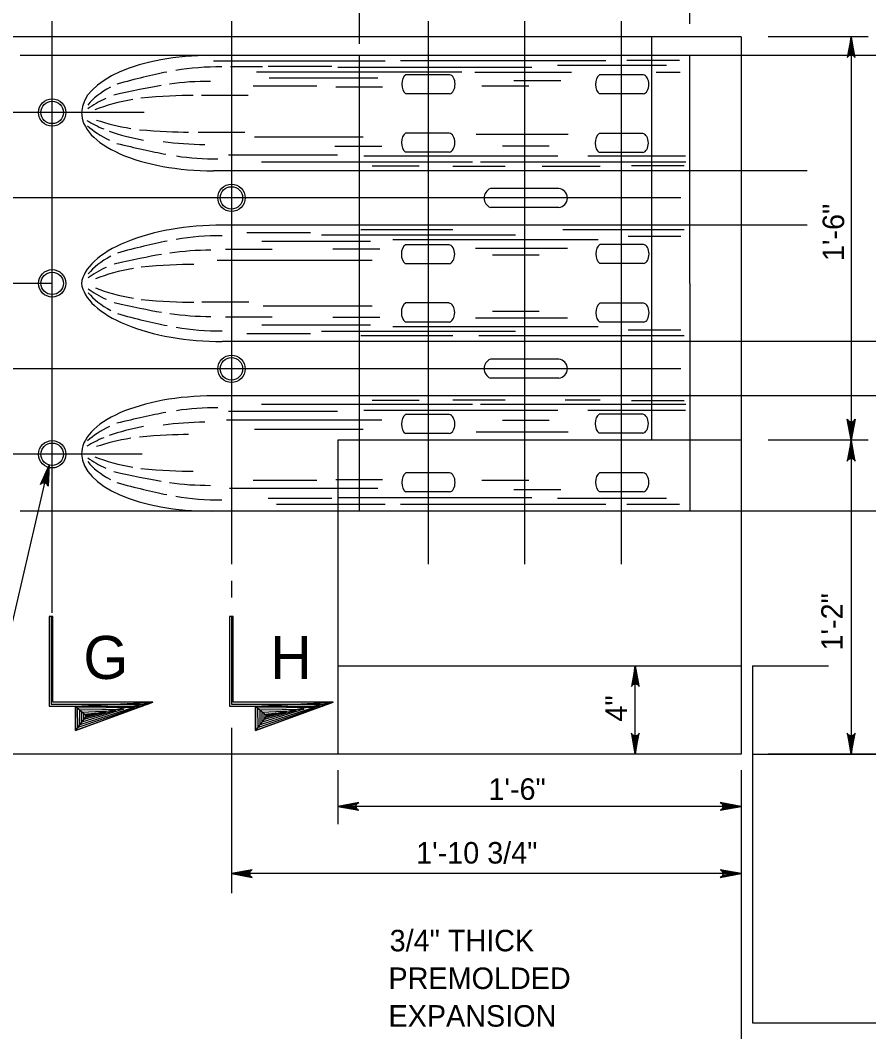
# Model space of a CAD drawing. Extents: x 632007860 to 635435983, y 295418622 to 297794622.
# Drawn here: x 633137894 to 633258125, y 295544732 to 295687995 of the extents above; entities that cross this region are included whole.
import ezdxf

# ---------------------------------------------------------------- set-up
doc = ezdxf.new("R2010")
doc.units = 0
for name, color, linetype in [('8', 7, 'Continuous'), ('S-ABUT', 7, 'Continuous'), ('S-DETL-DIMS', 7, 'Continuous'), ('S-DETL-T120', 7, 'Continuous'), ('S-DETL-T240', 7, 'Continuous'), ('S-STEL', 7, 'Continuous')]:
    doc.layers.add(name, color=color, linetype=linetype)

msp = doc.modelspace()

# ---------------------------------------------------------------- linework, layer by layer
at = {"layer": '8'}
for p, q in [((633142416, 295604076), (633142416, 295687839)), ((633167829, 295687839), (633167829, 295610978)), ((633195673, 295687839), (633195673, 295610978)), ((633209388, 295610978), (633209388, 295687839)), ((633223108, 295610978), (633223108, 295687839)), ((633155462, 295674939), (633115671, 295674939)), ((633231477, 295662835), (633115996, 295662835)), ((633142416, 295650730), (633097130, 295650730)), ((633231477, 295638627), (633115762, 295638627)), ((633155174, 295626522), (633115762, 295626522))]:
    msp.add_line(p, q, dxfattribs=at)
at = {"layer": 'S-ABUT'}
for p, q in [((633240047, 295685657), (633087647, 295685657)), ((633240047, 295685657), (633240047, 295584055)), ((633240047, 295679305), (633240047, 295584055)), ((633182897, 295618453), (633182897, 295584055)), ((633182897, 295596569), (633240047, 295596569)), ((633241642, 295596569), (633241642, 295584055)), ((633241642, 295596569), (633252401, 295596569)), ((633240047, 295584055), (633081100, 295584055)), ((633241642, 295584055), (633342829, 295584055)), ((633241642, 295584055), (633241642, 295545997)), ((633241642, 295545997), (633342791, 295545997))]:
    msp.add_line(p, q, dxfattribs=at)
at = {"layer": 'S-DETL-DIMS'}
for p, q in [((633185987, 295684655), (633185987, 295704885)), ((633232790, 295687502), (633232790, 295695386)), ((633258017, 295685657), (633243854, 295685657)), ((633255629, 295685657), (633255629, 295584055)), ((633258017, 295628518), (633243854, 295628518)), ((633141873, 295624681), (633129635, 295572236)), ((633167829, 295608575), (633167829, 295606230)), ((633225048, 295584055), (633225048, 295596569)), ((633167829, 295587799), (633167829, 295564357)), ((633276326, 295584055), (633243854, 295584055)), ((633182897, 295581795), (633182897, 295574120)), ((633240047, 295581795), (633240047, 295537638)), ((633240047, 295576655), (633182897, 295576655)), ((633240047, 295567130), (633167817, 295567130))]:
    msp.add_line(p, q, dxfattribs=at)
for points in [[(633255629, 295685657), (633255074, 295682697), (633255153, 295682811), (633255232, 295682925), (633255332, 295682984), (633255431, 295683043), (633255530, 295683060), (633255629, 295683077), (633255729, 295683060), (633255828, 295683043), (633255927, 295682984), (633256026, 295682925), (633256105, 295682811), (633256184, 295682697), (633255629, 295685657), (633256105, 295682811), (633256026, 295682925), (633255629, 295685657), (633255927, 295682984), (633255828, 295683043), (633255629, 295685657), (633255729, 295683060), (633255629, 295683077), (633255629, 295685657), (633255530, 295683060), (633255431, 295683043), (633255629, 295685657), (633255332, 295682984), (633255232, 295682925), (633255629, 295685657), (633255153, 295682811)], [(633255629, 295628518), (633255074, 295631477), (633255153, 295631363), (633255232, 295631249), (633255332, 295631190), (633255431, 295631132), (633255530, 295631115), (633255629, 295631098), (633255729, 295631115), (633255828, 295631132), (633255927, 295631190), (633256026, 295631249), (633256105, 295631363), (633256184, 295631477), (633255629, 295628518), (633256105, 295631363), (633256026, 295631249), (633255629, 295628518), (633255927, 295631190), (633255828, 295631132), (633255629, 295628518), (633255729, 295631115), (633255629, 295631098), (633255629, 295628518), (633255530, 295631115), (633255431, 295631132), (633255629, 295628518), (633255332, 295631190), (633255232, 295631249), (633255629, 295628518), (633255153, 295631363)], [(633255629, 295628518), (633255074, 295625559), (633255153, 295625673), (633255232, 295625787), (633255332, 295625845), (633255431, 295625904), (633255530, 295625921), (633255629, 295625938), (633255729, 295625921), (633255828, 295625904), (633255927, 295625845), (633256026, 295625787), (633256105, 295625673), (633256184, 295625559), (633255629, 295628518), (633256105, 295625673), (633256026, 295625787), (633255629, 295628518), (633255927, 295625845), (633255828, 295625904), (633255629, 295628518), (633255729, 295625921), (633255629, 295625938), (633255629, 295628518), (633255530, 295625921), (633255431, 295625904), (633255629, 295628518), (633255332, 295625845), (633255232, 295625787), (633255629, 295628518), (633255153, 295625673)], [(633141975, 295624997), (633141836, 295621989), (633141785, 295622118), (633141734, 295622248), (633141651, 295622328), (633141568, 295622408), (633141476, 295622447), (633141383, 295622486), (633141283, 295622492), (633141182, 295622499), (633141072, 295622464), (633140962, 295622430), (633140859, 295622337), (633140756, 295622244), (633141975, 295624997), (633140859, 295622337), (633140962, 295622430), (633141975, 295624997), (633141072, 295622464), (633141182, 295622499), (633141975, 295624997), (633141283, 295622492), (633141383, 295622486), (633141975, 295624997), (633141476, 295622447), (633141568, 295622408), (633141975, 295624997), (633141651, 295622328), (633141734, 295622248), (633141975, 295624997), (633141785, 295622118)], [(633142267, 295603562), (633142267, 295591126), (633155958, 295591126), (633156685, 295591391), (633142531, 295591391), (633142531, 295603562), (633142002, 295603562), (633142002, 295590862), (633155231, 295590862), (633145706, 295587395), (633145706, 295590862), (633156685, 295591391), (633146047, 295587820), (633146024, 295590607), (633154156, 295590699), (633146334, 295588187), (633146334, 295590309), (633152527, 295590401), (633146632, 295588566), (633146644, 295589988), (633151449, 295590229), (633146919, 295588967), (633146930, 295589724), (633150027, 295589977), (633147171, 295589231), (633147205, 295589552), (633148891, 295589747), (633147177, 295589390), (633145706, 295587395), (633145706, 295590862), (633147205, 295589552), (633156685, 295591391)], [(633167809, 295603562), (633167809, 295591126), (633181500, 295591126), (633182227, 295591391), (633168074, 295591391), (633168074, 295603562), (633167544, 295603562), (633167544, 295590862), (633180774, 295590862), (633171249, 295587395), (633171249, 295590862), (633182227, 295591391), (633171589, 295587820), (633171566, 295590607), (633179698, 295590699), (633171876, 295588187), (633171876, 295590309), (633178069, 295590401), (633172174, 295588566), (633172186, 295589988), (633176991, 295590229), (633172461, 295588967), (633172472, 295589724), (633175569, 295589977), (633172713, 295589231), (633172748, 295589552), (633174434, 295589747), (633172720, 295589390), (633171249, 295587395), (633171249, 295590862), (633172748, 295589552), (633182227, 295591391)], [(633225048, 295596569), (633224494, 295593610), (633224573, 295593724), (633224652, 295593838), (633224751, 295593897), (633224850, 295593955), (633224949, 295593972), (633225048, 295593989), (633225148, 295593972), (633225247, 295593955), (633225346, 295593897), (633225445, 295593838), (633225524, 295593724), (633225603, 295593610), (633225048, 295596569), (633225524, 295593724), (633225445, 295593838), (633225048, 295596569), (633225346, 295593897), (633225247, 295593955), (633225048, 295596569), (633225148, 295593972), (633225048, 295593989), (633225048, 295596569), (633224949, 295593972), (633224850, 295593955), (633225048, 295596569), (633224751, 295593897), (633224652, 295593838), (633225048, 295596569), (633224573, 295593724)], [(633225048, 295584055), (633225603, 295587014), (633225524, 295586900), (633225445, 295586786), (633225346, 295586728), (633225247, 295586669), (633225148, 295586652), (633225048, 295586635), (633224949, 295586652), (633224850, 295586669), (633224751, 295586728), (633224652, 295586786), (633224573, 295586900), (633224494, 295587014), (633225048, 295584055), (633224573, 295586900), (633224652, 295586786), (633225048, 295584055), (633224751, 295586728), (633224850, 295586669), (633225048, 295584055), (633224949, 295586652), (633225048, 295586635), (633225048, 295584055), (633225148, 295586652), (633225247, 295586669), (633225048, 295584055), (633225346, 295586728), (633225445, 295586786), (633225048, 295584055), (633225524, 295586900)], [(633255629, 295584055), (633256184, 295587014), (633256105, 295586900), (633256026, 295586786), (633255927, 295586728), (633255828, 295586669), (633255729, 295586652), (633255629, 295586635), (633255530, 295586652), (633255431, 295586669), (633255332, 295586728), (633255232, 295586786), (633255153, 295586900), (633255074, 295587014), (633255629, 295584055), (633255153, 295586900), (633255232, 295586786), (633255629, 295584055), (633255332, 295586728), (633255431, 295586669), (633255629, 295584055), (633255530, 295586652), (633255629, 295586635), (633255629, 295584055), (633255729, 295586652), (633255828, 295586669), (633255629, 295584055), (633255927, 295586728), (633256026, 295586786), (633255629, 295584055), (633256105, 295586900)], [(633182897, 295576655), (633185857, 295576100), (633185743, 295576179), (633185629, 295576258), (633185570, 295576357), (633185511, 295576456), (633185494, 295576555), (633185477, 295576655), (633185494, 295576754), (633185511, 295576853), (633185570, 295576952), (633185629, 295577052), (633185743, 295577131), (633185857, 295577210), (633182897, 295576655), (633185743, 295577131), (633185629, 295577052), (633182897, 295576655), (633185570, 295576952), (633185511, 295576853), (633182897, 295576655), (633185494, 295576754), (633185477, 295576655), (633182897, 295576655), (633185494, 295576555), (633185511, 295576456), (633182897, 295576655), (633185570, 295576357), (633185629, 295576258), (633182897, 295576655), (633185743, 295576179)], [(633240047, 295576655), (633237088, 295577210), (633237202, 295577131), (633237316, 295577052), (633237375, 295576952), (633237434, 295576853), (633237451, 295576754), (633237468, 295576655), (633237451, 295576555), (633237434, 295576456), (633237375, 295576357), (633237316, 295576258), (633237202, 295576179), (633237088, 295576100), (633240047, 295576655), (633237202, 295576179), (633237316, 295576258), (633240047, 295576655), (633237375, 295576357), (633237434, 295576456), (633240047, 295576655), (633237451, 295576555), (633237468, 295576655), (633240047, 295576655), (633237451, 295576754), (633237434, 295576853), (633240047, 295576655), (633237375, 295576952), (633237316, 295577052), (633240047, 295576655), (633237202, 295577131)], [(633167817, 295567130), (633170777, 295566575), (633170663, 295566654), (633170549, 295566733), (633170490, 295566832), (633170431, 295566931), (633170414, 295567030), (633170397, 295567130), (633170414, 295567229), (633170431, 295567328), (633170490, 295567427), (633170549, 295567527), (633170663, 295567606), (633170777, 295567685), (633167817, 295567130), (633170663, 295567606), (633170549, 295567527), (633167817, 295567130), (633170490, 295567427), (633170431, 295567328), (633167817, 295567130), (633170414, 295567229), (633170397, 295567130), (633167817, 295567130), (633170414, 295567030), (633170431, 295566931), (633167817, 295567130), (633170490, 295566832), (633170549, 295566733), (633167817, 295567130), (633170663, 295566654)], [(633240047, 295567130), (633237088, 295567685), (633237202, 295567606), (633237316, 295567527), (633237375, 295567427), (633237434, 295567328), (633237451, 295567229), (633237468, 295567130), (633237451, 295567030), (633237434, 295566931), (633237375, 295566832), (633237316, 295566733), (633237202, 295566654), (633237088, 295566575), (633240047, 295567130), (633237202, 295566654), (633237316, 295566733), (633240047, 295567130), (633237375, 295566832), (633237434, 295566931), (633240047, 295567130), (633237451, 295567030), (633237468, 295567130), (633240047, 295567130), (633237451, 295567229), (633237434, 295567328), (633240047, 295567130), (633237375, 295567427), (633237316, 295567527), (633240047, 295567130), (633237202, 295567606)]]:
    msp.add_lwpolyline(points, dxfattribs=at)
for points in [[(633142531, 295603562), (633142002, 295603562), (633142002, 295590862), (633145706, 295590862), (633145706, 295587395), (633156685, 295591391), (633142531, 295591391)], [(633168074, 295603562), (633167544, 295603562), (633167544, 295590862), (633171249, 295590862), (633171249, 295587395), (633182227, 295591391), (633168074, 295591391)]]:
    msp.add_lwpolyline(points, close=True, dxfattribs=at)
at = {"layer": 'S-STEL'}
for p, q in [((633227349, 295685657), (633227349, 295628506)), ((633342829, 295683008), (633137895, 295683008)), ((633185987, 295618453), (633185987, 295683008)), ((633232790, 295650731), (633232790, 295683009)), ((633189625, 295682218), (633165303, 295682218)), ((633172229, 295681393), (633167698, 295681393)), ((633182052, 295681436), (633173010, 295681436)), ((633210400, 295681310), (633182919, 295681310)), ((633220878, 295682239), (633191782, 295682239)), ((633229452, 295681560), (633214010, 295681560)), ((633231289, 295682312), (633223860, 295682312)), ((633200457, 295680653), (633171365, 295680653)), ((633188585, 295679810), (633173147, 295679810)), ((633198723, 295680282), (633192526, 295680282)), ((633216005, 295680599), (633202326, 295680599)), ((633226168, 295680250), (633219970, 295680250)), ((633231422, 295680599), (633228011, 295680599)), ((633179918, 295678646), (633170877, 295678646)), ((633189219, 295678537), (633182594, 295678537)), ((633209939, 295678646), (633203314, 295678646)), ((633214479, 295679412), (633207855, 295679412)), ((633170208, 295677342), (633163585, 295677342)), ((633198723, 295677590), (633192526, 295677590)), ((633226168, 295677558), (633219970, 295677558)), ((633169714, 295672080), (633163090, 295672080)), ((633186506, 295671440), (633171068, 295671440)), ((633198683, 295672014), (633192485, 295672014)), ((633215543, 295671821), (633202520, 295671821)), ((633226107, 295671949), (633219909, 295671949)), ((633189109, 295670111), (633182485, 295670111)), ((633212838, 295670166), (633206215, 295670166)), ((633182841, 295668868), (633167403, 295668868)), ((633214065, 295668727), (633186584, 295668727)), ((633198683, 295669321), (633192485, 295669321)), ((633232134, 295668759), (633218305, 295668759)), ((633226107, 295669257), (633219909, 295669257)), ((633201974, 295667907), (633172077, 295667907)), ((633194408, 295667307), (633187783, 295667307)), ((633206623, 295667265), (633199194, 295667265)), ((633232187, 295667907), (633203092, 295667907)), ((633220071, 295667272), (633211831, 295667272)), ((633231949, 295667361), (633224519, 295667361)), ((633249376, 295666672), (633165259, 295666672)), ((633214188, 295664158), (633204505, 295664158)), ((633214188, 295661466), (633204505, 295661466)), ((633209754, 295658976), (633166530, 295658976)), ((633199199, 295658309), (633186178, 295658309)), ((633249376, 295658976), (633209754, 295658976)), ((633231968, 295658332), (633214773, 295658332)), ((633179028, 295657863), (633169988, 295657863)), ((633208046, 295657566), (633180566, 295657566)), ((633219783, 295656909), (633190688, 295656909)), ((633231477, 295657344), (633224047, 295657344)), ((633173615, 295655509), (633166991, 295655509)), ((633187546, 295656667), (633172108, 295656667)), ((633188836, 295655559), (633182211, 295655559)), ((633198662, 295656207), (633192465, 295656207)), ((633215432, 295655683), (633202411, 295655683)), ((633226208, 295656239), (633220011, 295656239)), ((633187765, 295653987), (633165808, 295653987)), ((633211415, 295654737), (633204792, 295654737)), ((633198662, 295653515), (633192465, 295653515)), ((633226208, 295653547), (633220011, 295653547)), ((633232790, 295650731), (633232790, 295618453)), ((633170270, 295648049), (633163647, 295648049)), ((633187765, 295647475), (633172327, 295647475)), ((633198662, 295647947), (633192465, 295647947)), ((633211415, 295646724), (633204792, 295646724)), ((633226208, 295647914), (633220011, 295647914)), ((633173615, 295645952), (633166991, 295645952)), ((633188836, 295645902), (633182211, 295645902)), ((633198662, 295645254), (633192465, 295645254)), ((633215432, 295645779), (633202411, 295645779)), ((633226208, 295645222), (633220011, 295645222)), ((633187546, 295644794), (633172108, 295644794)), ((633208046, 295643896), (633180566, 295643896)), ((633219783, 295644552), (633190688, 295644552)), ((633231477, 295644118), (633224047, 295644118)), ((633260741, 295642485), (633166530, 295642485)), ((633179028, 295643599), (633169988, 295643599)), ((633199199, 295643300), (633186178, 295643300)), ((633231968, 295643300), (633202872, 295643300)), ((633214188, 295639996), (633204505, 295639996)), ((633214188, 295637303), (633204505, 295637303)), ((633210221, 295634790), (633165218, 295634790)), ((633194408, 295634155), (633187783, 295634155)), ((633206623, 295634196), (633199194, 295634196)), ((633260741, 295634790), (633210221, 295634790)), ((633220071, 295634190), (633215123, 295634190)), ((633231949, 295634101), (633224519, 295634101)), ((633182841, 295632593), (633167403, 295632593)), ((633201974, 295633555), (633172077, 295633555)), ((633214065, 295632735), (633186584, 295632735)), ((633232187, 295633555), (633203092, 295633555)), ((633232134, 295632702), (633218305, 295632702)), ((633189109, 295631351), (633167107, 295631351)), ((633198683, 295632140), (633192485, 295632140)), ((633212838, 295631295), (633206215, 295631295)), ((633226107, 295632205), (633219909, 295632205)), ((633186506, 295630022), (633171068, 295630022)), ((633215543, 295629640), (633202520, 295629640)), ((633226107, 295629512), (633219909, 295629512)), ((633182897, 295628518), (633182897, 295618453)), ((633240047, 295628506), (633182897, 295628506)), ((633198683, 295629448), (633192485, 295629448)), ((633198723, 295623872), (633192526, 295623872)), ((633226168, 295623904), (633219970, 295623904)), ((633179918, 295622816), (633170877, 295622816)), ((633189219, 295622925), (633182594, 295622925)), ((633209939, 295622816), (633203314, 295622816)), ((633188585, 295621651), (633167540, 295621651)), ((633198723, 295621179), (633192526, 295621179)), ((633214479, 295621496), (633207855, 295621496)), ((633226168, 295621211), (633219970, 295621211)), ((633182052, 295620269), (633173010, 295620269)), ((633210400, 295620341), (633182919, 295620341)), ((633229452, 295620269), (633214010, 295620269)), ((633342829, 295618453), (633137895, 295618453)), ((633189625, 295619402), (633174187, 295619402)), ((633220878, 295619402), (633191782, 295619402)), ((633231289, 295619402), (633223860, 295619402))]:
    msp.add_line(p, q, dxfattribs=at)
for centre, radius in [((633142416, 295674939), 1937), ((633142416, 295674939), 1587), ((633142416, 295674939), 1587), ((633167829, 295662835), 1937), ((633167817, 295662835), 1587), ((633167817, 295662835), 1587), ((633142416, 295650731), 1937), ((633142416, 295650730), 1587), ((633142416, 295650730), 1587), ((633167829, 295638627), 1937), ((633167817, 295638626), 1587), ((633167817, 295638626), 1587), ((633142416, 295626522), 1937), ((633142416, 295626521), 1587), ((633142416, 295626521), 1587)]:
    msp.add_circle(centre, radius, dxfattribs=at)
for centre, radius, start, end in [((633205089, 295662812), 1467, 113.43756, 246.56244), ((633214071, 295662812), 1351, 275.01245, 84.98755), ((633205089, 295638650), 1467, 113.43756, 246.56244), ((633214070, 295638650), 1351, 275.01245, 84.98755)]:
    msp.add_arc(centre, radius, start, end, dxfattribs=at)
for centre, major_axis, ratio, start_param, end_param in [((633164993, 295674782), (18405, -108), 0.4467893, 1.5759875, 3.1356695), ((633166516, 295673286), (18405, -108), 0.4406198, 1.5759875, 1.939807), ((633142148, 295673286), (-23416, -7692), 0.1097925, 3.8951602, 4.2612967), ((633192899, 295678936), (0, 1467), 0.64, 0.4090626, 2.73253), ((633198648, 295678936), (0, 1351), 0.64, 3.2290764, 6.1957016), ((633220344, 295678904), (0, 1467), 0.64, 0.4090626, 2.73253), ((633226092, 295678904), (0, 1351), 0.64, 3.2290764, 6.1957016), ((633164901, 295673286), (18405, -108), 0.4406198, 2.4553253, 2.815549), ((633134325, 295671230), (-29035, -7902), 0.0629427, 3.7502188, 4.0767337), ((633164895, 295671230), (18405, -108), 0.4406198, 1.5759875, 1.8964134), ((633163280, 295671230), (18405, -108), 0.4406198, 2.3789497, 2.6084887), ((633160850, 295669236), (18405, -108), 0.4406198, 1.9623766, 2.3100348), ((633131211, 295669236), (-36221, -7041), 0.1111548, 3.652876, 3.9757694), ((633164993, 295674782), (18405, -108), 0.4405363, 3.1355854, 4.7294469), ((633162159, 295678521), (18405, -108), 0.4406198, 3.7777825, 3.9748612), ((633164028, 295676464), (18405, -108), 0.4406198, 3.5906073, 3.8914919), ((633159853, 295680266), (18405, -108), 0.4406198, 4.0651123, 4.3651378), ((633123700, 295680266), (42249, -7337), 0.0817915, 5.5532298, 5.8467362), ((633162159, 295678521), (18405, -108), 0.4406198, 4.0300523, 4.3366938), ((633192859, 295670667), (0, 1467), 0.64, 0.4090626, 2.73253), ((633198607, 295670667), (0, 1351), 0.64, 3.2290764, 6.1957016), ((633220283, 295670603), (0, 1467), 0.64, 0.4090626, 2.73253), ((633226031, 295670603), (0, 1351), 0.64, 3.2290764, 6.1957016), ((633138401, 295676464), (26325, -7819), 0.0818068, 5.2608279, 5.6068988), ((633163774, 295678521), (18405, -108), 0.4406198, 4.4031768, 4.7294469), ((633165643, 295676464), (18405, -108), 0.4406198, 4.4055493, 4.7294469), ((633165002, 295650866), (18466, 748), 0.4373443, 1.4702409, 3.0659342), ((633142210, 295649357), (-23416, -7692), 0.1097925, 3.8951602, 4.2612967), ((633166578, 295649357), (18405, -108), 0.4406198, 1.5759875, 1.939807), ((633164958, 295647300), (18405, -108), 0.4406198, 1.5759875, 1.8964134), ((633192838, 295654861), (0, 1467), 0.64, 0.4090626, 2.73253), ((633198587, 295654861), (0, 1351), 0.64, 3.2290764, 6.1957016), ((633220385, 295654893), (0, 1467), 0.64, 0.4090626, 2.73253), ((633226133, 295654893), (0, 1351), 0.64, 3.2290764, 6.1957016), ((633164963, 295649357), (18405, -108), 0.4406198, 2.4553253, 2.815549), ((633134387, 295647300), (-29035, -7902), 0.0629427, 3.7502188, 4.0767337), ((633163343, 295647300), (18405, -108), 0.4406198, 2.3789497, 2.6084887), ((633160912, 295645306), (18405, -108), 0.4406198, 1.9623766, 2.3100348), ((633131274, 295645306), (-36221, -7041), 0.1111548, 3.652876, 3.9757694), ((633165002, 295650595), (-18466, 748), 0.4373443, 0.0756584, 1.6713517), ((633163343, 295654161), (-18405, -108), 0.4406198, 0.5331039, 0.762643), ((633160912, 295656155), (-18405, -108), 0.4406198, 0.8315579, 1.1792161), ((633164963, 295652105), (-18405, -108), 0.4406198, 0.3260436, 0.6862674), ((633131274, 295656155), (-36221, 7041), 0.1111548, 2.3074159, 2.6303093), ((633134387, 295654161), (-29035, 7902), 0.0629427, 2.2064516, 2.5329665), ((633192838, 295646600), (0, -1467), 0.64, 3.5506553, 5.8741227), ((633198587, 295646600), (0, -1351), 0.64, 0.0874837, 3.0541089), ((633220385, 295646568), (0, -1467), 0.64, 3.5506553, 5.8741227), ((633226133, 295646568), (0, -1351), 0.64, 0.0874837, 3.0541089), ((633142210, 295652105), (-23416, 7692), 0.1097925, 2.0218886, 2.3880251), ((633164958, 295654161), (-18405, -108), 0.4406198, 1.2451792, 1.5656051), ((633166578, 295652105), (-18405, -108), 0.4406198, 1.2017857, 1.5656051), ((633164994, 295626680), (-18405, -108), 0.4404385, 4.6953311, 6.2892027), ((633138401, 295624997), (26325, 7819), 0.0818068, 0.6762865, 1.0223574), ((633165643, 295624997), (-18405, -108), 0.4406198, 4.6953311, 5.0192286), ((633163774, 295622941), (-18405, -108), 0.4406198, 4.6953311, 5.0216012), ((633192859, 295630794), (0, -1467), 0.64, 3.5506553, 5.8741227), ((633198607, 295630794), (0, -1351), 0.64, 0.0874837, 3.0541089), ((633220283, 295630858), (0, -1467), 0.64, 3.5506553, 5.8741227), ((633226031, 295630858), (0, -1351), 0.64, 0.0874837, 3.0541089), ((633164028, 295624997), (-18405, -108), 0.4406198, 5.533286, 5.8341707), ((633162159, 295622941), (-18405, -108), 0.4406198, 5.0880841, 5.3947256), ((633162159, 295622941), (-18405, -108), 0.4406198, 5.4499167, 5.6469954), ((633159853, 295621196), (-18405, -108), 0.4406198, 5.0596401, 5.3596656), ((633123700, 295621196), (42249, 7337), 0.0817915, 0.4364491, 0.7299555), ((633164994, 295626680), (-18405, -108), 0.4468374, 0.0059312, 1.5656051), ((633163280, 295630232), (-18405, -108), 0.4406198, 0.5331039, 0.762643), ((633164901, 295628175), (-18405, -108), 0.4406198, 0.3260436, 0.6862674), ((633160850, 295632226), (-18405, -108), 0.4406198, 0.8315579, 1.1792161), ((633134325, 295630232), (-29035, 7902), 0.0629427, 2.2064516, 2.5329665), ((633131211, 295632226), (-36221, 7041), 0.1111548, 2.3074159, 2.6303093), ((633192899, 295622526), (0, -1467), 0.64, 3.5506553, 5.8741227), ((633198648, 295622526), (0, -1351), 0.64, 0.0874837, 3.0541089), ((633220344, 295622557), (0, -1467), 0.64, 3.5506553, 5.8741227), ((633226092, 295622557), (0, -1351), 0.64, 0.0874837, 3.0541089), ((633142148, 295628175), (-23416, 7692), 0.1097925, 2.0218886, 2.3880251), ((633164895, 295630232), (-18405, -108), 0.4406198, 1.2451792, 1.5656051), ((633166516, 295628175), (-18405, -108), 0.4406198, 1.2017857, 1.5656051)]:
    msp.add_ellipse(centre, major_axis=major_axis, ratio=ratio, start_param=start_param, end_param=end_param, dxfattribs=at)

# ---------------------------------------------------------------- texts
at = {"layer": 'S-DETL-T120'}
for s, p in [('1\'-6"', (633254636, 295653888)), ('1\'-2"', (633254444, 295598731)), ('4"', (633223863, 295588661))]:
    msp.add_text(s, height=3048.1, rotation=90, dxfattribs=at).set_placement(p)
for s, height, p in [('1\'-6"', 3048.1, (633204238, 295577578)), ('1\'-10 3/4"', 3048.1, (633193994, 295568556)), ('3/4" THICK ', 3048.07, (633190240, 295556123)), ('PREMOLDED ', 3048.1, (633190071, 295550788)), ('EXPANSION ', 3048.1, (633190071, 295545454))]:
    msp.add_text(s, height=height, dxfattribs=at).set_placement(p)
at = {"layer": 'S-DETL-T240'}
for s, p in [('G', (633146845, 295594700)), ('H', (633173313, 295594700))]:
    msp.add_text(s, height=6096, dxfattribs=at).set_placement(p)

doc.saveas('drawing.dxf')
